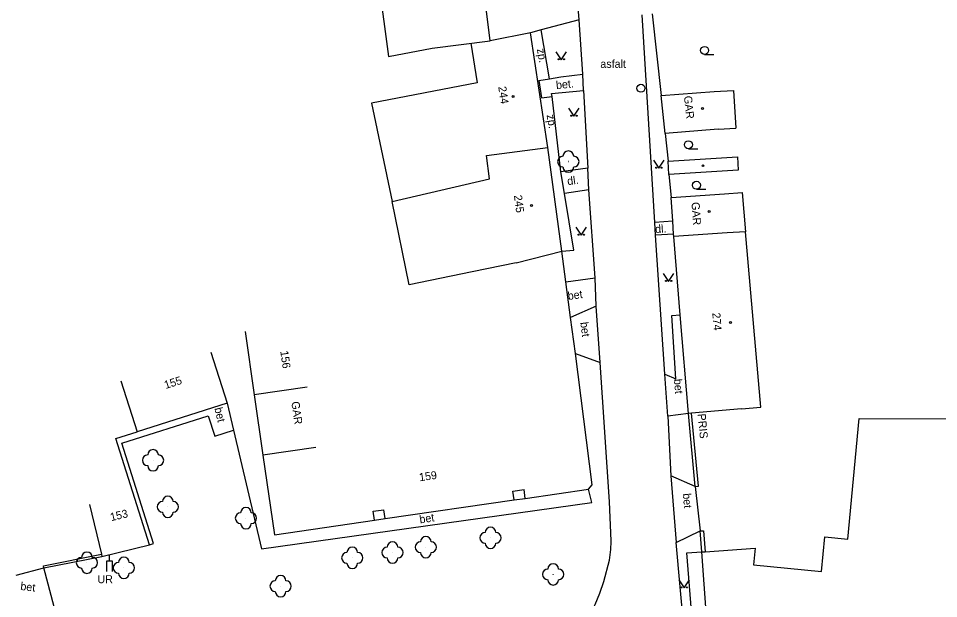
# Model space of a CAD drawing. Extents: x -544674 to -541478, y -1199076 to -1195527.
# Drawn here: x -542532.3 to -542446, y -1198570.2 to -1198515.8 of the extents above; entities that cross this region are included whole.
import ezdxf

# ---------------------------------------------------------------- set-up
doc = ezdxf.new("R2010")
doc.units = 0
for name, color, linetype in [('BUDOVY_MĚŘ', 7, 'Continuous'), ('BUDOVY_NEMĚŘ', 7, 'Continuous'), ('MAP_ZN_BP', 7, 'Continuous'), ('POMOC_POPIS', 7, 'Continuous'), ('ROZHRANÍ_PLOCH', 7, 'Continuous'), ('ZELEŇ', 7, 'Continuous'), ('ZN_BUDOV', 7, 'Continuous'), ('ZN_DOPLŇKOVÉ', 7, 'Continuous'), ('ZN_KULTUR', 7, 'Continuous'), ('Č_POPIS_ORIENT', 7, 'Continuous')]:
    doc.layers.add(name, color=color, linetype=linetype)

msp = doc.modelspace()

# ---------------------------------------------------------------- linework, layer by layer
at = {"layer": 'BUDOVY_MĚŘ'}
for points in [[(-542488.04, -1198517.88), (-542489.52, -1198506.02)], [(-542484.27, -1198517.13), (-542488.04, -1198517.88)], [(-542482.65, -1198527.9), (-542484.27, -1198517.13)], [(-542493.48, -1198518.56), (-542488.04, -1198517.88)], [(-542472.04, -1198523.01), (-542467.07, -1198522.64)], [(-542471.66, -1198526.56), (-542472.04, -1198523.01)], [(-542466.69, -1198526.16), (-542471.66, -1198526.56)], [(-542488.4, -1198528.64), (-542482.65, -1198527.9)], [(-542481.33, -1198537.62), (-542482.65, -1198527.9)], [(-542471.38, -1198529.17), (-542466.39, -1198528.85)], [(-542471.3, -1198530.42), (-542471.38, -1198529.17)], [(-542466.31, -1198530.1), (-542471.3, -1198530.42)], [(-542471.1, -1198532.57), (-542466.11, -1198532.22)], [(-542470.94, -1198534.79), (-542471.1, -1198532.57)], [(-542470.86, -1198536), (-542470.94, -1198534.79)], [(-542470.84, -1198536.24), (-542470.86, -1198536)], [(-542465.85, -1198535.89), (-542470.84, -1198536.24)], [(-542470.24, -1198543.58), (-542470.84, -1198536.24)], [(-542485.63, -1198538.71), (-542481.33, -1198537.62)], [(-542480.96, -1198540.47), (-542481.33, -1198537.62)], [(-542480.52, -1198543.82), (-542480.96, -1198540.47)], [(-542480.07, -1198547.21), (-542480.52, -1198543.82)], [(-542469.48, -1198552.81), (-542470.24, -1198543.58)], [(-542511.03, -1198545.14), (-542510.17, -1198551.08)], [(-542514.22, -1198547.08), (-542512.71, -1198551.85)], [(-542478.85, -1198559.92), (-542478.5, -1198559.51), (-542480.07, -1198547.21)], [(-542522.66, -1198549.76), (-542521.14, -1198554.53)], [(-542505.22, -1198550.36), (-542510.17, -1198551.08)], [(-542510.17, -1198551.08), (-542509.35, -1198556.72)], [(-542512.71, -1198551.85), (-542521.14, -1198554.53)], [(-542469.18, -1198552.79), (-542469.48, -1198552.81)], [(-542464.5, -1198552.4), (-542469.18, -1198552.79)], [(-542519.98, -1198565.14), (-542523.15, -1198555.16), (-542521.14, -1198554.53)], [(-542504.4, -1198556), (-542509.35, -1198556.72)], [(-542509.35, -1198556.72), (-542508.26, -1198564.19), (-542498.91, -1198562.83)], [(-542484.76, -1198560.78), (-542478.85, -1198559.92)], [(-542525.62, -1198561.36), (-542524.49, -1198566.02)], [(-542497.89, -1198562.68), (-542485.81, -1198560.93)], [(-542485.81, -1198560.93), (-542484.76, -1198560.78)], [(-542498.91, -1198562.83), (-542497.89, -1198562.68)], [(-542524.44, -1198566.22), (-542519.98, -1198565.14)], [(-542467.92, -1198565.78), (-542463.23, -1198565.44)], [(-542524.49, -1198566.02), (-542524.44, -1198566.22)], [(-542468.22, -1198565.8), (-542467.92, -1198565.78)], [(-542460.56, -1198575.66), (-542467.53, -1198575.33), (-542468.22, -1198565.8)]]:
    msp.add_lwpolyline(points, dxfattribs=at)
at = {"layer": 'BUDOVY_NEMĚŘ'}
for points in [[(-542494.48, -1198506.64), (-542501.21, -1198507.55), (-542500.5, -1198512.82), (-542498.49, -1198512.55), (-542497.58, -1198519.35), (-542493.48, -1198518.56)], [(-542489.86, -1198518.11), (-542489.27, -1198521.82), (-542499.17, -1198523.73), (-542497.24, -1198532.94)], [(-542467.07, -1198522.64), (-542465.25, -1198522.53), (-542465.03, -1198526.06)], [(-542466.69, -1198526.16), (-542465.03, -1198526.06)], [(-542497.24, -1198532.94), (-542488.13, -1198530.81), (-542488.4, -1198528.64)], [(-542466.39, -1198528.85), (-542464.89, -1198528.75), (-542464.81, -1198530.02), (-542466.31, -1198530.1)], [(-542495.66, -1198540.77), (-542497.24, -1198532.94)], [(-542466.11, -1198532.22), (-542464.43, -1198532.12), (-542464.12, -1198535.79), (-542465.85, -1198535.89)], [(-542464.5, -1198552.4), (-542462.7, -1198552.24), (-542464.12, -1198535.79)], [(-542485.63, -1198538.71), (-542489.74, -1198539.55), (-542495.66, -1198540.77)], [(-542463.23, -1198565.44), (-542463.38, -1198567.01), (-542456.99, -1198567.62), (-542456.68, -1198564.4), (-542454.54, -1198564.6), (-542453.46, -1198553.29), (-542444.54, -1198553.32), (-542445.33, -1198576.39)]]:
    msp.add_lwpolyline(points, dxfattribs=at)
at = {"layer": 'MAP_ZN_BP'}
for radius in [0.375, 0.0005]:
    msp.add_circle((-542473.93, -1198522.33), radius, dxfattribs=at)
at = {"layer": 'ROZHRANÍ_PLOCH'}
for points in [[(-542479.73, -1198515.91), (-542479.91, -1198513.53)], [(-542472.62, -1198534.91), (-542473.81, -1198515.45)], [(-542479.73, -1198515.91), (-542483.29, -1198516.87)], [(-542479.38, -1198521.02), (-542479.73, -1198515.91)], [(-542483.29, -1198516.87), (-542484.27, -1198517.13)], [(-542482.49, -1198521.46), (-542483.29, -1198516.87)], [(-542483.49, -1198521.61), (-542482.49, -1198521.46)], [(-542483.49, -1198521.61), (-542483.24, -1198523.22)], [(-542482.49, -1198521.46), (-542481.42, -1198521.25), (-542479.38, -1198521.02)], [(-542479.3, -1198522.55), (-542479.38, -1198521.02)], [(-542482.26, -1198523.1), (-542482.3, -1198522.83), (-542479.3, -1198522.55)], [(-542479.3, -1198522.55), (-542478.9, -1198529.81)], [(-542483.24, -1198523.22), (-542482.26, -1198523.1)], [(-542481.44, -1198530.17), (-542482.26, -1198523.1)], [(-542478.9, -1198529.81), (-542481.44, -1198530.17)], [(-542481.1, -1198532.19), (-542481.44, -1198530.17)], [(-542478.81, -1198531.87), (-542478.9, -1198529.81)], [(-542478.81, -1198531.87), (-542481.1, -1198532.19)], [(-542478.22, -1198540.11), (-542478.81, -1198531.87)], [(-542481.33, -1198537.62), (-542480.21, -1198537.52), (-542481.1, -1198532.19)], [(-542470.94, -1198534.79), (-542472.62, -1198534.91)], [(-542472.56, -1198536.12), (-542472.62, -1198534.91)], [(-542470.86, -1198536), (-542472.56, -1198536.12)], [(-542471.7, -1198549.15), (-542472.56, -1198536.12)], [(-542480.96, -1198540.47), (-542478.22, -1198540.11)], [(-542478.12, -1198542.77), (-542478.22, -1198540.11)], [(-542478.12, -1198542.77), (-542480.52, -1198543.82)], [(-542477.74, -1198548.03), (-542478.12, -1198542.77)], [(-542471.7, -1198549.15), (-542470.65, -1198549.56), (-542471.03, -1198543.64), (-542470.24, -1198543.58)], [(-542480.07, -1198547.21), (-542477.74, -1198548.03)], [(-542476.88, -1198566.58), (-542476.75, -1198565.58), (-542476.73, -1198564.81), (-542476.73, -1198564.75), (-542476.87, -1198561.1), (-542477.74, -1198548.03)], [(-542471.4, -1198553.07), (-542471.7, -1198549.15)], [(-542512.71, -1198551.85), (-542512.11, -1198554.39)], [(-542469.48, -1198552.81), (-542471.4, -1198553.07)], [(-542519.98, -1198565.14), (-542519.6, -1198565.02), (-542522.58, -1198555.61), (-542514.48, -1198553.04), (-542513.87, -1198554.95), (-542512.11, -1198554.39)], [(-542471.4, -1198553.07), (-542471.12, -1198558.66)], [(-542512.11, -1198554.39), (-542509.5, -1198565.51), (-542478.54, -1198561.16), (-542478.85, -1198559.92)], [(-542471.12, -1198558.66), (-542470.62, -1198564.92)], [(-542468.83, -1198559.68), (-542471.12, -1198558.66)], [(-542485.93, -1198560.11), (-542484.88, -1198559.96)], [(-542485.81, -1198560.93), (-542485.93, -1198560.11)], [(-542484.76, -1198560.78), (-542484.88, -1198559.96)], [(-542499.03, -1198561.99), (-542498.01, -1198561.84)], [(-542498.91, -1198562.83), (-542499.03, -1198561.99)], [(-542497.89, -1198562.68), (-542498.01, -1198561.84)], [(-542470.62, -1198564.92), (-542468.37, -1198563.83)], [(-542468.76, -1198576.82), (-542469.57, -1198576.71), (-542470.62, -1198564.92)], [(-542500, -1198574.16), (-542486.08, -1198575.75), (-542485.15, -1198575.64), (-542484.23, -1198575.45), (-542483.33, -1198575.18), (-542482.46, -1198574.83), (-542481.62, -1198574.41), (-542480.82, -1198573.93), (-542480.06, -1198573.37), (-542479.32, -1198572.72), (-542478.73, -1198571.74), (-542478.22, -1198570.72), (-542477.78, -1198569.66), (-542477.41, -1198568.58), (-542476.88, -1198566.58)], [(-542468.76, -1198576.82), (-542469.62, -1198565.89), (-542468.22, -1198565.8)], [(-542528.93, -1198570.94), (-542529.87, -1198567.29)]]:
    msp.add_lwpolyline(points, dxfattribs=at)
at = {"layer": 'ZELEŇ'}
for centre in [(-542480.73, -1198529.21), (-542519.65, -1198557.21), (-542518.26, -1198561.57), (-542510.94, -1198562.64), (-542488.02, -1198564.48), (-542494.08, -1198565.35), (-542500.98, -1198566.35), (-542497.21, -1198565.86), (-542525.84, -1198566.81), (-542522.38, -1198567.29), (-542482.15, -1198567.9), (-542507.69, -1198569.01)]:
    msp.add_circle(centre, 0.0005, dxfattribs=at)
for centre, start, end in [((-542480.73, -1198528.71), 0, 179.99999), ((-542481.23, -1198529.21), 89.99999, 269.99999), ((-542480.23, -1198529.21), 270, 89.99999), ((-542480.73, -1198529.71), 179.99999, 359.99999), ((-542519.65, -1198556.71), 0, 179.99999), ((-542520.15, -1198557.21), 89.99999, 269.99999), ((-542519.15, -1198557.21), 270, 89.99999), ((-542519.65, -1198557.71), 179.99999, 359.99999), ((-542518.26, -1198561.07), 0, 179.99999), ((-542518.76, -1198561.57), 89.99999, 269.99999), ((-542517.76, -1198561.57), 270, 89.99999), ((-542518.26, -1198562.07), 179.99999, 359.99999), ((-542511.44, -1198562.64), 89.99999, 269.99999), ((-542510.94, -1198562.14), 0, 179.99999), ((-542510.44, -1198562.64), 270, 89.99999), ((-542510.94, -1198563.14), 179.99999, 359.99999), ((-542488.52, -1198564.48), 89.99999, 269.99999), ((-542488.02, -1198563.98), 0, 179.99999), ((-542487.52, -1198564.48), 270, 89.99999), ((-542497.21, -1198565.36), 0, 179.99999), ((-542494.58, -1198565.35), 89.99999, 269.99999), ((-542494.08, -1198564.85), 0, 179.99999), ((-542493.58, -1198565.35), 270, 89.99999), ((-542500.98, -1198565.85), 0, 179.99999), ((-542497.71, -1198565.86), 89.99999, 269.99999), ((-542496.71, -1198565.86), 270, 89.99999), ((-542488.02, -1198564.98), 179.99999, 359.99999), ((-542526.34, -1198566.81), 89.99999, 269.99999), ((-542525.84, -1198566.31), 0, 179.99999), ((-542525.34, -1198566.81), 270, 89.99999), ((-542522.38, -1198566.79), 0, 179.99999), ((-542501.48, -1198566.35), 89.99999, 269.99999), ((-542500.48, -1198566.35), 270, 89.99999), ((-542497.21, -1198566.36), 179.99999, 359.99999), ((-542494.08, -1198565.85), 179.99999, 359.99999), ((-542525.84, -1198567.31), 179.99999, 359.99999), ((-542522.88, -1198567.29), 89.99999, 269.99999), ((-542521.88, -1198567.29), 270, 89.99999), ((-542500.98, -1198566.85), 179.99999, 359.99999), ((-542482.65, -1198567.9), 89.99999, 269.99999), ((-542482.15, -1198567.4), 0, 179.99999), ((-542481.65, -1198567.9), 270, 89.99999), ((-542522.38, -1198567.79), 179.99999, 359.99999), ((-542507.69, -1198568.51), 0, 179.99999), ((-542508.19, -1198569.01), 89.99999, 269.99999), ((-542507.19, -1198569.01), 270, 89.99999), ((-542482.15, -1198568.4), 179.99999, 359.99999), ((-542507.69, -1198569.51), 179.99999, 359.99999)]:
    msp.add_arc(centre, 0.5, start, end, dxfattribs=at)
at = {"layer": 'ZN_BUDOV'}
for centre in [(-542485.91, -1198523.11), (-542468.15, -1198524.23), (-542468.11, -1198529.59), (-542484.19, -1198533.33), (-542467.54, -1198533.89), (-542465.53, -1198544.3)]:
    msp.add_circle(centre, 0.0875, dxfattribs=at)
at = {"layer": 'ZN_DOPLŇKOVÉ'}
msp.add_line((-542523.73, -1198566.64), (-542523.73, -1198566.14), dxfattribs=at)
for points in [[(-542472.86, -1198515.34), (-542472.04, -1198523.01)], [(-542471.66, -1198526.56), (-542471.38, -1198529.17)], [(-542471.3, -1198530.42), (-542471.1, -1198532.57)], [(-542468.83, -1198559.68), (-542469.48, -1198552.81)], [(-542468.83, -1198559.68), (-542468.53, -1198559.65), (-542469.18, -1198552.79)], [(-542468.83, -1198559.68), (-542468.37, -1198563.83)], [(-542468.37, -1198563.83), (-542468.07, -1198563.81), (-542467.92, -1198565.78)], [(-542468.22, -1198565.8), (-542468.37, -1198563.83)], [(-542529.87, -1198567.29), (-542529.91, -1198567.09), (-542524.49, -1198566.02)], [(-542529.87, -1198567.29), (-542524.44, -1198566.22)], [(-542532.49, -1198567.97), (-542529.87, -1198567.29)], [(-542523.98, -1198567.64), (-542523.98, -1198566.64), (-542523.48, -1198566.64), (-542523.48, -1198567.64)]]:
    msp.add_lwpolyline(points, dxfattribs=at)
at = {"layer": 'ZN_KULTUR'}
for p, q in [((-542467.96, -1198519.155), (-542467.085, -1198519.155)), ((-542469.48, -1198528.005), (-542468.605, -1198528.005)), ((-542468.72, -1198531.795), (-542467.845, -1198531.795))]:
    msp.add_line(p, q, dxfattribs=at)
for points in [[(-542481.89, -1198518.91), (-542481.39, -1198519.66), (-542480.89, -1198518.91)], [(-542480.7, -1198524.21), (-542480.2, -1198524.96), (-542479.7, -1198524.21)], [(-542472.74, -1198529.08), (-542472.24, -1198529.83), (-542471.74, -1198529.08)], [(-542480.02, -1198535.36), (-542479.52, -1198536.11), (-542479.02, -1198535.36)], [(-542471.83, -1198539.69), (-542471.33, -1198540.44), (-542470.83, -1198539.69)], [(-542470.37, -1198568.43), (-542469.87, -1198569.18), (-542469.37, -1198568.43)]]:
    msp.add_lwpolyline(points, dxfattribs=at)
for centre, radius in [((-542467.96, -1198518.78), 0.375), ((-542481.64, -1198519.61), 0.05), ((-542481.14, -1198519.61), 0.05), ((-542480.45, -1198524.91), 0.05), ((-542479.95, -1198524.91), 0.05), ((-542469.48, -1198527.63), 0.375), ((-542472.49, -1198529.78), 0.05), ((-542471.99, -1198529.78), 0.05), ((-542468.72, -1198531.42), 0.375), ((-542479.77, -1198536.06), 0.05), ((-542479.27, -1198536.06), 0.05), ((-542471.58, -1198540.39), 0.05), ((-542471.08, -1198540.39), 0.05), ((-542470.12, -1198569.13), 0.05), ((-542469.62, -1198569.13), 0.05)]:
    msp.add_circle(centre, radius, dxfattribs=at)

# ---------------------------------------------------------------- texts
at = {"layer": 'POMOC_POPIS'}
for s, rotation, p in [('zp.', 280.00001, (-542483.68, -1198518.67)), ('bet.', 6.00001, (-542481.85, -1198522.42)), ('GAR', 276.11002, (-542469.9, -1198523.08)), ('zp.', 280.00001, (-542482.77, -1198524.85)), ('dl.', 8.07, (-542480.78, -1198531.42)), ('GAR', 274.05001, (-542469.19, -1198533.03)), ('dl.', 4.05998, (-542472.57, -1198535.92)), ('bet', 7.48002, (-542480.74, -1198542.18)), ('bet', 277.48999, (-542479.61, -1198544.29)), ('bet', 274.37998, (-542470.83, -1198549.6)), ('GAR', 278.27002, (-542506.69, -1198551.74)), ('bet', 283.22003, (-542513.9, -1198552.34)), ('PRIS', 275.40001, (-542468.61, -1198552.87)), ('bet', 274.57003, (-542470, -1198560.33)), ('bet', 8.25999, (-542494.63, -1198563.13)), ('bet', 353.85999, (-542532.11, -1198569.37))]:
    msp.add_text(s, height=0.75, rotation=rotation, dxfattribs=at).set_placement(p)
for s, p in [('asfalt', (-542477.73, -1198520.42)), ('UR', (-542524.86, -1198568.73))]:
    msp.add_text(s, height=0.75, dxfattribs=at).set_placement(p)
at = {"layer": 'Č_POPIS_ORIENT'}
for s, rotation, p in [('244', 278.55002, (-542487.3, -1198522.2)), ('245', 277.73, (-542485.83, -1198532.39)), ('274', 274.69, (-542467.24, -1198543.4)), ('156', 278.27002, (-542507.73, -1198546.99)), ('155', 17.6, (-542518.47, -1198550.53)), ('159', 8.25999, (-542494.66, -1198559.18)), ('153', 13.60998, (-542523.57, -1198562.92))]:
    msp.add_text(s, height=0.75, rotation=rotation, dxfattribs=at).set_placement(p)

doc.saveas('drawing.dxf')
